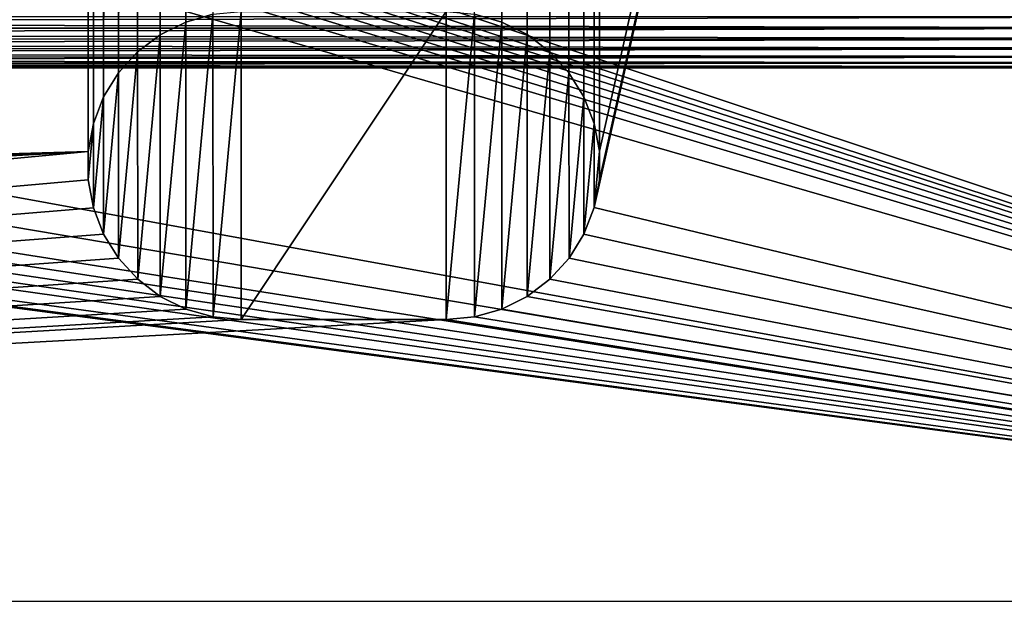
# Model space of a CAD drawing. Header units: metres. Extents: x -206 to 75, y -104 to 104.
# Tile 918 of 1056: x 26 to 46, y -75 to -64. Entities that reach past the tile are written whole.
import ezdxf

# ---------------------------------------------------------------- set-up
doc = ezdxf.new("R2010")
doc.units = ezdxf.units.M
doc.layers.add('solid_01_1-CONSUMER_THERM_B_125288', color=7, linetype='CONTINUOUS')

msp = doc.modelspace()

# ---------------------------------------------------------------- linework, layer by layer
at = {"layer": 'solid_01_1-CONSUMER_THERM_B_125288'}
for points in [[(37.641285, -67.320755), (69.485435, 75.004799), (69.506912, -74.995201)], [(37.641285, -67.320755), (37.742935, -66.77655), (69.485435, 75.004799)], [(37.723892, 66.223442), (69.485435, 75.004799), (37.742855, -66.222939)], [(37.742935, -66.77655), (37.742855, -66.222939), (69.485435, 75.004799)], [(-27.776106, 66.214066), (28.050987, 67.836098), (-27.757145, -66.232315)], [(28.050987, 67.836098), (-27.757065, -66.785934), (-27.757145, -66.232315)], [(28.050987, 67.836098), (27.851068, 67.319839), (-27.757065, -66.785934)], [(27.851068, 67.319839), (27.74942, 66.775635), (-27.757065, -66.785934)], [(27.74942, 66.775635), (-28.058632, -67.846397), (-27.858715, -67.330139)], [(27.74942, 66.775635), (27.749498, 66.222015), (-28.058632, -67.846397)], [(27.74942, 66.775635), (-27.858715, -67.330139), (-27.757065, -66.785934)], [(27.749498, 66.222015), (27.768459, -66.224365), (-28.058632, -67.846397)], [(27.749498, 66.222015), (27.851305, 65.677841), (27.768459, -66.224365)], [(37.622242, 65.679237), (37.723892, 66.223442), (37.641048, -65.678764)], [(37.723892, 66.223442), (37.742855, -66.222939), (37.641048, -65.678764)], [(27.851305, 65.677841), (27.87011, -65.680161), (27.768459, -66.224365)], [(27.851305, 65.677841), (28.051369, 65.161636), (27.87011, -65.680161)], [(37.422325, 65.162979), (37.622242, 65.679237), (37.440983, -65.16256)], [(37.622242, 65.679237), (37.641048, -65.678764), (37.440983, -65.16256)], [(28.051369, 65.161636), (28.070026, -65.163902), (27.87011, -65.680161)], [(28.051369, 65.161636), (28.34288, 64.690987), (28.070026, -65.163902)], [(37.130951, 64.692245), (37.422325, 65.162979), (37.149475, -64.69191)], [(37.422325, 65.162979), (37.440983, -65.16256), (37.149475, -64.69191)], [(28.34288, 64.690987), (28.361403, -64.693169), (28.070026, -65.163902)], [(28.34288, 64.690987), (28.715908, 64.281921), (28.361403, -64.693169)], [(36.758041, 64.283073), (37.130951, 64.692245), (36.776447, -64.282845)], [(37.130951, 64.692245), (37.149475, -64.69191), (36.776447, -64.282845)], [(28.715908, 64.281921), (28.734314, -64.283997), (28.361403, -64.693169)], [(28.715908, 64.281921), (29.157747, 63.948364), (28.734314, -64.283997)], [(36.316296, 63.94939), (36.758041, 64.283073), (36.334606, -63.949284)], [(36.758041, 64.283073), (36.776447, -64.282845), (36.334606, -63.949284)], [(29.157747, 63.948364), (29.176058, -63.95031), (28.734314, -64.283997)], [(29.157747, 63.948364), (29.653353, 63.701675), (29.176058, -63.95031)], [(35.820763, 63.702557), (36.316296, 63.94939), (35.839001, -63.702595)], [(36.316296, 63.94939), (36.334606, -63.949284), (35.839001, -63.702595)], [(29.653353, 63.701675), (29.671591, -63.703476), (29.176058, -63.95031)], [(29.653353, 63.701675), (30.185843, 63.550251), (29.671591, -63.703476)], [(35.820763, 63.702557), (35.839001, -63.702595), (35.306511, -63.551174)], [(30.185843, 63.550251), (30.204039, -63.551903), (29.671591, -63.703476)], [(-19.476553, -45.904934, 1.5), (-20.110367, -46.015713, 1.5), (69.506912, -74.995201, 1.5)], [(-18.213459, -45.817539, 1.5), (-19.476553, -45.904934, 1.5), (69.506912, -74.995201, 1.5)], [(37.092922, -58.218811, 1.5), (-18.213459, -45.817539, 1.5), (69.506912, -74.995201, 1.5)], [(-20.110367, -46.015713, 1.5), (-20.738798, -46.171688, 1.5), (69.506912, -74.995201, 1.5)], [(-20.738798, -46.171688, 1.5), (-21.356617, -46.372227, 1.5), (69.506912, -74.995201, 1.5)], [(-21.356617, -46.372227, 1.5), (-21.958729, -46.615906, 1.5), (69.506912, -74.995201, 1.5)], [(-21.958729, -46.615906, 1.5), (-22.540312, -46.900536, 1.5), (69.506912, -74.995201, 1.5)], [(-22.540312, -46.900536, 1.5), (-23.096958, -47.223244, 1.5), (69.506912, -74.995201, 1.5)], [(-23.096958, -47.223244, 1.5), (-24.120508, -47.968487, 1.5), (69.506912, -74.995201, 1.5)], [(-24.120508, -47.968487, 1.5), (-33.833458, -56.120991, 1.5), (69.506912, -74.995201, 1.5)], [(-33.833458, -56.120991, 1.5), (-35.386375, -57.270309, 1.5), (69.506912, -74.995201, 1.5)], [(-35.386375, -57.270309, 1.5), (-37.08342, -58.229198, 1.5), (69.506912, -74.995201, 1.5)], [(-37.08342, -58.229198, 1.5), (-37.97641, -58.629772, 1.5), (69.506912, -74.995201, 1.5)], [(37.986088, -58.619122, 1.5), (37.092922, -58.218811, 1.5), (69.506912, -74.995201, 1.5)], [(-37.97641, -58.629772, 1.5), (-38.893284, -58.974602, 1.5), (69.506912, -74.995201, 1.5)], [(38.903099, -58.963661, 1.5), (37.986088, -58.619122, 1.5), (69.506912, -74.995201, 1.5)], [(39.839367, -59.25066, 1.5), (38.903099, -58.963661, 1.5), (69.506912, -74.995201, 1.5)], [(-38.893284, -58.974602, 1.5), (-39.829464, -59.261909, 1.5), (69.506912, -74.995201, 1.5)], [(-39.829464, -59.261909, 1.5), (-40.780582, -59.490482, 1.5), (69.506912, -74.995201, 1.5)], [(40.790562, -59.478928, 1.5), (39.839367, -59.25066, 1.5), (69.506912, -74.995201, 1.5)], [(-40.780582, -59.490482, 1.5), (-42.714619, -59.769093, 1.5), (69.506912, -74.995201, 1.5)], [(42.724773, -59.75692, 1.5), (40.790562, -59.478928, 1.5), (69.506912, -74.995201, 1.5)], [(-45.645618, -59.735092, 1.5), (-65.493088, -75.014526, 1.5), (69.506912, -74.995201, 1.5)], [(-44.669605, -59.806938, 1.5), (-45.645618, -59.735092, 1.5), (69.506912, -74.995201, 1.5)], [(45.65591, -59.721935, 1.5), (44.679901, -59.794113, 1.5), (69.506912, -74.995201, 1.5)], [(-42.714619, -59.769093, 1.5), (-44.669605, -59.806938, 1.5), (69.506912, -74.995201, 1.5)], [(44.679901, -59.794113, 1.5), (42.724773, -59.75692, 1.5), (69.506912, -74.995201, 1.5)], [(29.671598, -63.703476, 1.410859), (29.671591, -63.703476), (30.204039, -63.551903)], [(30.204044, -63.551903, 1.410859), (29.671598, -63.703476, 1.410859), (30.204039, -63.551903)], [(30.204044, -63.551903, 1.410859), (29.6724, -69.298325, 1.410859), (29.671598, -63.703476, 1.410859)], [(30.204044, -63.551903, 1.410859), (30.204887, -69.449745, 1.410859), (29.6724, -69.298325, 1.410859)], [(30.204044, -63.551903, 1.410859), (30.755268, -63.500744, 1.410859), (30.204887, -69.449745, 1.410859)], [(30.204887, -69.449745, 1.410859), (30.755268, -63.500744, 1.410859), (30.756126, -69.500748, 1.410859)], [(30.756126, -69.500748, 1.410859), (30.755268, -63.500744, 1.410859), (34.755268, -63.500172, 1.410859)], [(34.756126, -69.500175, 1.410859), (30.756126, -69.500748, 1.410859), (34.755268, -63.500172, 1.410859)], [(35.306507, -63.55117, 1.410859), (34.756126, -69.500175, 1.410859), (34.755268, -63.500172, 1.410859)], [(35.30735, -69.449013, 1.410859), (34.756126, -69.500175, 1.410859), (35.306507, -63.55117, 1.410859)], [(35.306507, -63.55117, 1.410859), (35.306511, -63.551174), (35.839001, -63.702595)], [(35.838993, -63.702591, 1.410859), (35.306507, -63.55117, 1.410859), (35.839001, -63.702595)], [(35.30735, -69.449013, 1.410859), (35.306507, -63.55117, 1.410859), (35.838993, -63.702591, 1.410859)], [(-54.590912, -63.834393, 75.375175), (54.609055, -63.597332, 75.400002), (-54.590946, -63.612965, 75.400002)], [(54.609085, -63.819851, 69.425072), (-54.590946, -63.612965, 69.400002), (54.609055, -63.597332, 69.400002)], [(-54.590912, -63.835484, 69.425072), (-54.590946, -63.612965, 69.400002), (54.609085, -63.819851, 69.425072)], [(54.609085, -63.818756, 75.375175), (54.609055, -63.597332, 75.400002), (-54.590912, -63.834393, 75.375175)], [(29.176065, -63.950302, 1.410859), (29.176058, -63.95031), (29.671591, -63.703476)], [(29.671598, -63.703476, 1.410859), (29.176065, -63.950302, 1.410859), (29.671591, -63.703476)], [(29.671598, -63.703476, 1.410859), (29.176796, -69.051643, 1.410859), (29.176065, -63.950302, 1.410859)], [(29.671598, -63.703476, 1.410859), (29.6724, -69.298325, 1.410859), (29.176796, -69.051643, 1.410859)], [(35.30735, -69.449013, 1.410859), (35.838993, -63.702591, 1.410859), (35.839794, -69.297447, 1.410859)], [(35.838993, -63.702591, 1.410859), (35.839001, -63.702595), (36.334606, -63.949284)], [(36.334599, -63.94928, 1.410859), (35.838993, -63.702591, 1.410859), (36.334606, -63.949284)], [(35.839794, -69.297447, 1.410859), (35.838993, -63.702591, 1.410859), (36.334599, -63.94928, 1.410859)], [(54.609085, -63.818756, 75.375175), (-54.590912, -63.834393, 75.375175), (-54.590881, -64.046036, 75.301361)], [(-54.590912, -63.835484, 69.425072), (54.609085, -63.819851, 69.425072), (54.609116, -64.031418, 69.49913)], [(-54.590881, -64.04705, 69.49913), (-54.590912, -63.835484, 69.425072), (54.609116, -64.031418, 69.49913)], [(54.609116, -64.030403, 75.301361), (54.609085, -63.818756, 75.375175), (-54.590881, -64.046036, 75.301361)], [(28.73432, -64.283989, 1.410859), (28.734314, -64.283997), (29.176058, -63.95031)], [(29.176065, -63.950302, 1.410859), (28.73432, -64.283989, 1.410859), (29.176058, -63.95031)], [(29.176065, -63.950302, 1.410859), (28.734955, -68.718086, 1.410859), (28.73432, -64.283989, 1.410859)], [(29.176065, -63.950302, 1.410859), (29.176796, -69.051643, 1.410859), (28.734955, -68.718086, 1.410859)], [(35.839794, -69.297447, 1.410859), (36.334599, -63.94928, 1.410859), (36.335331, -69.050613, 1.410859)], [(36.334599, -63.94928, 1.410859), (36.334606, -63.949284), (36.776447, -64.282845)], [(36.77644, -64.282837, 1.410859), (36.334599, -63.94928, 1.410859), (36.776447, -64.282845)], [(36.335331, -69.050613, 1.410859), (36.334599, -63.94928, 1.410859), (36.77644, -64.282837, 1.410859)], [(54.609116, -64.030403, 75.301361), (-54.590881, -64.046036, 75.301361), (-54.590855, -64.235924, 75.182251)], [(-54.590881, -64.04705, 69.49913), (54.609116, -64.031418, 69.49913), (54.609142, -64.221169, 69.618446)], [(-54.590855, -64.236801, 69.618446), (-54.590881, -64.04705, 69.49913), (54.609142, -64.221169, 69.618446)], [(54.609142, -64.220291, 75.182251), (54.609116, -64.030403, 75.301361), (-54.590855, -64.235924, 75.182251)], [(54.609142, -64.220291, 75.182251), (-54.590855, -64.235924, 75.182251), (-54.590832, -64.394516, 75.023842)], [(-54.590855, -64.236801, 69.618446), (54.609142, -64.221169, 69.618446), (54.609165, -64.379585, 69.777039)], [(-54.590832, -64.395218, 69.777039), (-54.590855, -64.236801, 69.618446), (54.609165, -64.379585, 69.777039)], [(54.609165, -64.378883, 75.023842), (54.609142, -64.220291, 75.182251), (-54.590832, -64.394516, 75.023842)], [(28.361408, -64.693161, 1.410859), (28.361403, -64.693169), (28.734314, -64.283997)], [(28.73432, -64.283989, 1.410859), (28.361408, -64.693161, 1.410859), (28.734314, -64.283997)], [(28.73432, -64.283989, 1.410859), (28.361925, -68.309013, 1.410859), (28.361408, -64.693161, 1.410859)], [(28.73432, -64.283989, 1.410859), (28.734955, -68.718086, 1.410859), (28.361925, -68.309013, 1.410859)], [(36.335331, -69.050613, 1.410859), (36.77644, -64.282837, 1.410859), (36.777073, -68.716934, 1.410859)], [(36.77644, -64.282837, 1.410859), (36.776447, -64.282845), (37.149475, -64.69191)], [(37.149467, -64.691902, 1.410859), (36.77644, -64.282837, 1.410859), (37.149475, -64.69191)], [(36.777073, -68.716934, 1.410859), (36.77644, -64.282837, 1.410859), (37.149467, -64.691902, 1.410859)], [(54.609165, -64.378883, 75.023842), (-54.590832, -64.394516, 75.023842), (-54.590816, -64.513832, 74.834084)], [(-54.590832, -64.395218, 69.777039), (54.609165, -64.379585, 69.777039), (54.609184, -64.498688, 69.966927)], [(-54.590816, -64.51432, 69.966927), (-54.590832, -64.395218, 69.777039), (54.609184, -64.498688, 69.966927)], [(54.609184, -64.498199, 74.834084), (54.609165, -64.378883, 75.023842), (-54.590816, -64.513832, 74.834084)], [(54.609184, -64.498199, 74.834084), (-54.590816, -64.513832, 74.834084), (-54.590805, -64.587891, 74.62252)], [(-54.590816, -64.51432, 69.966927), (54.609184, -64.498688, 69.966927), (54.609196, -64.57251, 70.178574)], [(-54.590805, -64.588142, 70.178574), (-54.590816, -64.51432, 69.966927), (54.609196, -64.57251, 70.178574)], [(54.609196, -64.572258, 74.62252), (54.609184, -64.498199, 74.834084), (-54.590805, -64.587891, 74.62252)], [(54.609196, -64.572258, 74.62252), (-54.590805, -64.587891, 74.62252), (-54.590801, -64.612961, 74.400002)], [(-54.590805, -64.588142, 70.178574), (54.609196, -64.57251, 70.178574), (54.609196, -64.597328, 70.400002)], [(-54.590805, -64.588142, 70.178574), (54.609196, -64.597328, 70.400002), (-54.590801, -64.612961, 70.400002)], [(54.609196, -64.572258, 74.62252), (-54.590801, -64.612961, 74.400002), (54.609196, -64.597328, 74.400002)], [(54.609196, -64.597328, 70.400002), (-54.590801, -64.612961, 74.400002), (-54.590801, -64.612961, 70.400002)], [(54.609196, -64.597328, 70.400002), (54.609196, -64.597328, 74.400002), (-54.590801, -64.612961, 74.400002)], [(28.07003, -65.163895, 1.410859), (28.070026, -65.163902), (28.361403, -64.693169)], [(28.361408, -64.693161, 1.410859), (28.07003, -65.163895, 1.410859), (28.361403, -64.693169)], [(28.361408, -64.693161, 1.410859), (28.070414, -67.838364, 1.410859), (28.07003, -65.163895, 1.410859)], [(28.361408, -64.693161, 1.410859), (28.361925, -68.309013, 1.410859), (28.070414, -67.838364, 1.410859)], [(36.777073, -68.716934, 1.410859), (37.149467, -64.691902, 1.410859), (37.149986, -68.307755, 1.410859)], [(37.149467, -64.691902, 1.410859), (37.149475, -64.69191), (37.440983, -65.16256)], [(37.440983, -65.162552, 1.410859), (37.149467, -64.691902, 1.410859), (37.440983, -65.16256)], [(37.149986, -68.307755, 1.410859), (37.149467, -64.691902, 1.410859), (37.440983, -65.162552, 1.410859)], [(27.870111, -65.680153, 1.410859), (27.87011, -65.680161), (28.070026, -65.163902)], [(28.07003, -65.163895, 1.410859), (27.870111, -65.680153, 1.410859), (28.070026, -65.163902)], [(28.07003, -65.163895, 1.410859), (27.870346, -67.322159, 1.410859), (27.870111, -65.680153, 1.410859)], [(28.07003, -65.163895, 1.410859), (28.070414, -67.838364, 1.410859), (27.870346, -67.322159, 1.410859)], [(37.149986, -68.307755, 1.410859), (37.440983, -65.162552, 1.410859), (37.441364, -67.837021, 1.410859)], [(37.440983, -65.162552, 1.410859), (37.440983, -65.16256), (37.641048, -65.678764)], [(37.641048, -65.678757, 1.410859), (37.440983, -65.162552, 1.410859), (37.641048, -65.678764)], [(37.441364, -67.837021, 1.410859), (37.440983, -65.162552, 1.410859), (37.641048, -65.678757, 1.410859)], [(27.870111, -65.680153, 1.410859), (27.768459, -66.224365, 1.410859), (27.87011, -65.680161)], [(27.870111, -65.680153, 1.410859), (27.768539, -66.777985, 1.410859), (27.768459, -66.224365, 1.410859)], [(27.768459, -66.224365, 1.410859), (27.768459, -66.224365), (27.87011, -65.680161)], [(27.870111, -65.680153, 1.410859), (27.870346, -67.322159, 1.410859), (27.768539, -66.777985, 1.410859)], [(37.441364, -67.837021, 1.410859), (37.641048, -65.678757, 1.410859), (37.641285, -67.320763, 1.410859)], [(37.641048, -65.678757, 1.410859), (37.641048, -65.678764), (37.742855, -66.222939)], [(37.742855, -66.222939, 1.410859), (37.641048, -65.678757, 1.410859), (37.742855, -66.222939)], [(37.641285, -67.320763, 1.410859), (37.641048, -65.678757, 1.410859), (37.742855, -66.222939, 1.410859)], [(27.768459, -66.224365), (27.768539, -66.777985), (-65.493088, -75.014526)], [(-30.192644, -69.458389), (27.768459, -66.224365), (-65.493088, -75.014526)], [(-30.192644, -69.458389), (-29.660196, -69.306816), (27.768459, -66.224365)], [(-29.660196, -69.306816), (-29.164661, -69.05999), (27.768459, -66.224365)], [(-29.164661, -69.05999), (-28.722918, -68.726303), (27.768459, -66.224365)], [(-28.722918, -68.726303), (-28.350008, -68.317131), (27.768459, -66.224365)], [(-28.350008, -68.317131), (-28.058632, -67.846397), (27.768459, -66.224365)], [(27.768539, -66.777985, 1.410859), (27.768539, -66.777985), (27.768459, -66.224365)], [(27.768459, -66.224365, 1.410859), (27.768539, -66.777985, 1.410859), (27.768459, -66.224365)], [(37.641285, -67.320763, 1.410859), (37.742855, -66.222939, 1.410859), (37.742935, -66.776558, 1.410859)], [(37.742855, -66.222939, 1.410859), (37.742855, -66.222939), (37.742935, -66.77655)], [(37.742935, -66.776558, 1.410859), (37.742855, -66.222939, 1.410859), (37.742935, -66.77655)], [(27.768539, -66.777985), (27.870344, -67.322159), (-65.493088, -75.014526)], [(27.870346, -67.322159, 1.410859), (27.870344, -67.322159), (27.768539, -66.777985)], [(27.768539, -66.777985, 1.410859), (27.870346, -67.322159, 1.410859), (27.768539, -66.777985)], [(37.742935, -66.776558, 1.410859), (37.742935, -66.77655), (37.641285, -67.320755)], [(37.641285, -67.320763, 1.410859), (37.742935, -66.776558, 1.410859), (37.641285, -67.320755)], [(27.870344, -67.322159), (28.07041, -67.838356), (-65.493088, -75.014526)], [(28.070414, -67.838364, 1.410859), (28.07041, -67.838356), (27.870344, -67.322159)], [(27.870346, -67.322159, 1.410859), (28.070414, -67.838364, 1.410859), (27.870344, -67.322159)], [(37.441364, -67.837021, 1.410859), (37.641285, -67.320763, 1.410859), (37.441368, -67.837021)], [(37.441368, -67.837021), (37.641285, -67.320755), (69.506912, -74.995201)], [(37.641285, -67.320763, 1.410859), (37.641285, -67.320755), (37.441368, -67.837021)], [(28.07041, -67.838356), (28.361921, -68.309006), (-65.493088, -75.014526)], [(28.361925, -68.309013, 1.410859), (28.361921, -68.309006), (28.07041, -67.838356)], [(28.070414, -67.838364, 1.410859), (28.361925, -68.309013, 1.410859), (28.07041, -67.838356)], [(37.149986, -68.307755, 1.410859), (37.441364, -67.837021, 1.410859), (37.14999, -68.307747)], [(37.14999, -68.307747), (37.441368, -67.837021), (69.506912, -74.995201)], [(37.441364, -67.837021, 1.410859), (37.441368, -67.837021), (37.14999, -68.307747)], [(28.361921, -68.309006), (28.734947, -68.718079), (-65.493088, -75.014526)], [(28.734955, -68.718086, 1.410859), (28.734947, -68.718079), (28.361921, -68.309006)], [(28.361925, -68.309013, 1.410859), (28.734955, -68.718086, 1.410859), (28.361921, -68.309006)], [(36.777073, -68.716934, 1.410859), (37.149986, -68.307755, 1.410859), (36.777081, -68.716927)], [(36.777081, -68.716927), (37.14999, -68.307747), (69.506912, -74.995201)], [(37.149986, -68.307755, 1.410859), (37.14999, -68.307747), (36.777081, -68.716927)], [(28.734947, -68.718079), (29.176788, -69.051636), (-65.493088, -75.014526)], [(29.176796, -69.051643, 1.410859), (29.176788, -69.051636), (28.734947, -68.718079)], [(28.734955, -68.718086, 1.410859), (29.176796, -69.051643, 1.410859), (28.734947, -68.718079)], [(36.335331, -69.050613, 1.410859), (36.777073, -68.716934, 1.410859), (36.335339, -69.050613)], [(36.335339, -69.050613), (36.777081, -68.716927), (69.506912, -74.995201)], [(36.777073, -68.716934, 1.410859), (36.777081, -68.716927), (36.335339, -69.050613)], [(29.176788, -69.051636), (29.672392, -69.298325), (-65.493088, -75.014526)], [(29.6724, -69.298325, 1.410859), (29.672392, -69.298325), (29.176788, -69.051636)], [(29.176796, -69.051643, 1.410859), (29.6724, -69.298325, 1.410859), (29.176788, -69.051636)], [(35.839794, -69.297447, 1.410859), (36.335331, -69.050613, 1.410859), (35.839802, -69.29744)], [(35.839802, -69.29744), (36.335339, -69.050613), (69.506912, -74.995201)], [(36.335331, -69.050613, 1.410859), (36.335339, -69.050613), (35.839802, -69.29744)], [(29.672392, -69.298325), (30.204884, -69.449745), (-65.493088, -75.014526)], [(30.204887, -69.449745, 1.410859), (30.204884, -69.449745), (29.672392, -69.298325)], [(29.6724, -69.298325, 1.410859), (30.204887, -69.449745, 1.410859), (29.672392, -69.298325)], [(35.30735, -69.449013, 1.410859), (35.839794, -69.297447, 1.410859), (35.307354, -69.449013)], [(35.307354, -69.449013), (35.839802, -69.29744), (69.506912, -74.995201)], [(35.839794, -69.297447, 1.410859), (35.839802, -69.29744), (35.307354, -69.449013)], [(30.204884, -69.449745), (30.756126, -69.500748), (-65.493088, -75.014526)], [(34.756126, -69.500175), (69.506912, -74.995201), (-65.493088, -75.014526)], [(30.756126, -69.500748), (34.756126, -69.500175), (-65.493088, -75.014526)], [(30.756126, -69.500748, 1.410859), (30.756126, -69.500748), (30.204884, -69.449745)], [(30.204887, -69.449745, 1.410859), (30.756126, -69.500748, 1.410859), (30.204884, -69.449745)], [(34.756126, -69.500175, 1.410859), (34.756126, -69.500175), (30.756126, -69.500748)], [(34.756126, -69.500175, 1.410859), (30.756126, -69.500748), (30.756126, -69.500748, 1.410859)], [(34.756126, -69.500175), (35.307354, -69.449013), (69.506912, -74.995201)], [(35.30735, -69.449013, 1.410859), (35.307354, -69.449013), (34.756126, -69.500175)], [(35.30735, -69.449013, 1.410859), (34.756126, -69.500175), (34.756126, -69.500175, 1.410859)], [(-65.493088, -75.014526, 1.5), (-65.493088, -75.014526), (69.506912, -74.995201)], [(-65.493088, -75.014526, 1.5), (69.506912, -74.995201), (69.506912, -74.995201, 1.5)]]:
    msp.add_3dface(points, dxfattribs=at)

doc.saveas('drawing.dxf')
